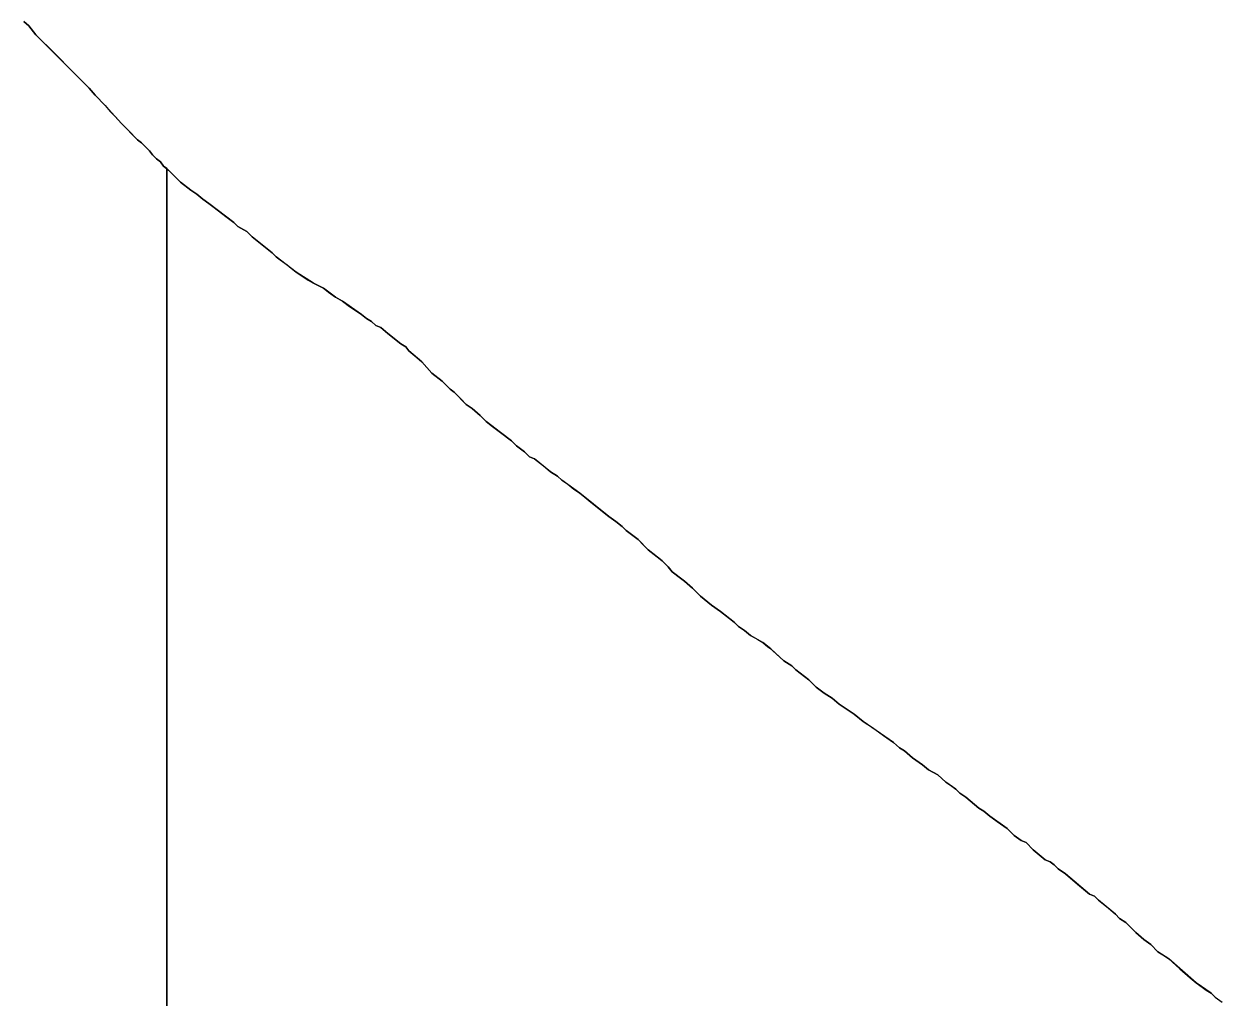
# Model space of a CAD drawing. Extents: x 3172297 to 3210190, y 958463 to 983887.
# Drawn here: x 3177699.4 to 3177958.5, y 966984.7 to 967195.9 of the extents above; entities that cross this region are included whole.
import ezdxf

# ---------------------------------------------------------------- set-up
doc = ezdxf.new("R2010")
doc.units = 0
doc.layers.add('V-SITE-VEGE', color=7, linetype='Continuous')
doc.layers.add('V-TOPO-SHOR', color=7, linetype='Continuous')

msp = doc.modelspace()

# ---------------------------------------------------------------- linework, layer by layer
at = {"layer": 'V-SITE-VEGE'}
for p, q in [((3177700.51, 967195.54), (3177699.42, 967196.42)), ((3177702.03, 967193.57), (3177700.51, 967195.54)), ((3177713.6, 967181.96), (3177702.03, 967193.57)), ((3177714.91, 967180.43), (3177713.6, 967181.96)), ((3177717.09, 967178.24), (3177714.91, 967180.43)), ((3177720.58, 967174.29), (3177717.09, 967178.24)), ((3177724.07, 967170.79), (3177720.58, 967174.29)), ((3177724.94, 967170.13), (3177724.07, 967170.79)), ((3177726.69, 967168.38), (3177724.94, 967170.13)), ((3177727.34, 967167.5), (3177726.69, 967168.38)), ((3177728.22, 967166.62), (3177727.34, 967167.5)), ((3177729.09, 967165.97), (3177728.22, 967166.62)), ((3177729.74, 967165.09), (3177729.09, 967165.97)), ((3177730.45, 967164.53), (3177729.74, 967165.09)), ((3177730.83, 967164.22), (3177730.45, 967164.53)), ((3177730.45, 967164.53), (3177730.45, 963916.53)), ((3177730.45, 963916.53), (3177730.45, 967164.53)), ((3177733.45, 967161.59), (3177730.83, 967164.22)), ((3177735.64, 967159.83), (3177733.45, 967161.59)), ((3177736.95, 967158.96), (3177735.64, 967159.83)), ((3177738.25, 967157.86), (3177736.95, 967158.96)), ((3177739.56, 967156.98), (3177738.25, 967157.86)), ((3177745.02, 967152.82), (3177739.56, 967156.98)), ((3177745.9, 967151.94), (3177745.02, 967152.82)), ((3177747.86, 967150.84), (3177745.9, 967151.94)), ((3177748.95, 967149.75), (3177747.86, 967150.84)), ((3177753.32, 967146.24), (3177748.95, 967149.75)), ((3177754.19, 967145.37), (3177753.32, 967146.24)), ((3177758.56, 967142.08), (3177754.19, 967145.37)), ((3177762.27, 967139.67), (3177758.56, 967142.08)), ((3177764.45, 967138.57), (3177762.27, 967139.67)), ((3177767.07, 967136.59), (3177764.45, 967138.57)), ((3177768.6, 967135.72), (3177767.07, 967136.59)), ((3177772.75, 967132.87), (3177768.6, 967135.72)), ((3177773.84, 967131.99), (3177772.75, 967132.87)), ((3177774.93, 967131.33), (3177773.84, 967131.99)), ((3177775.81, 967130.46), (3177774.93, 967131.33)), ((3177776.9, 967130.02), (3177775.81, 967130.46)), ((3177778.43, 967128.7), (3177776.9, 967130.02)), ((3177781.26, 967126.51), (3177778.43, 967128.7)), ((3177782.35, 967125.85), (3177781.26, 967126.51)), ((3177783.01, 967124.97), (3177782.35, 967125.85)), ((3177785.85, 967122.56), (3177783.01, 967124.97)), ((3177788.03, 967120.16), (3177785.85, 967122.56)), ((3177790.21, 967118.4), (3177788.03, 967120.16)), ((3177791.96, 967116.65), (3177790.21, 967118.4)), ((3177792.83, 967115.99), (3177791.96, 967116.65)), ((3177795.45, 967113.36), (3177792.83, 967115.99)), ((3177796.76, 967112.49), (3177795.45, 967113.36)), ((3177798.5, 967110.95), (3177796.76, 967112.49)), ((3177799.81, 967109.64), (3177798.5, 967110.95)), ((3177802.87, 967107.23), (3177799.81, 967109.64)), ((3177805.27, 967105.47), (3177802.87, 967107.23)), ((3177806.36, 967104.38), (3177805.27, 967105.47)), ((3177808.11, 967103.06), (3177806.36, 967104.38)), ((3177809.2, 967101.97), (3177808.11, 967103.06)), ((3177810.29, 967101.53), (3177809.2, 967101.97)), ((3177813.79, 967098.68), (3177810.29, 967101.53)), ((3177815.31, 967097.8), (3177813.79, 967098.68)), ((3177816.19, 967096.93), (3177815.31, 967097.8)), ((3177820.12, 967094.08), (3177816.19, 967096.93)), ((3177826.45, 967089.03), (3177820.12, 967094.08)), ((3177827.97, 967087.94), (3177826.45, 967089.03)), ((3177829.29, 967086.84), (3177827.97, 967087.94)), ((3177830.16, 967085.96), (3177829.29, 967086.84)), ((3177832.78, 967083.99), (3177830.16, 967085.96)), ((3177834.96, 967081.8), (3177832.78, 967083.99)), ((3177838.02, 967079.39), (3177834.96, 967081.8)), ((3177839.32, 967078.08), (3177838.02, 967079.39)), ((3177840.2, 967076.98), (3177839.32, 967078.08)), ((3177842.82, 967075.01), (3177840.2, 967076.98)), ((3177844.56, 967073.47), (3177842.82, 967075.01)), ((3177846.31, 967071.72), (3177844.56, 967073.47)), ((3177848.71, 967069.75), (3177846.31, 967071.72)), ((3177850.67, 967068.43), (3177848.71, 967069.75)), ((3177853.73, 967066.02), (3177850.67, 967068.43)), ((3177854.6, 967065.15), (3177853.73, 967066.02)), ((3177855.91, 967064.27), (3177854.6, 967065.15)), ((3177857.22, 967063.17), (3177855.91, 967064.27)), ((3177859.84, 967061.64), (3177857.22, 967063.17)), ((3177861.59, 967060.32), (3177859.84, 967061.64)), ((3177864.43, 967057.69), (3177861.59, 967060.32)), ((3177866.17, 967056.6), (3177864.43, 967057.69)), ((3177867.05, 967055.72), (3177866.17, 967056.6)), ((3177869.88, 967053.53), (3177867.05, 967055.72)), ((3177871.41, 967051.99), (3177869.88, 967053.53)), ((3177873.16, 967050.68), (3177871.41, 967051.99)), ((3177874.9, 967049.58), (3177873.16, 967050.68)), ((3177876.43, 967048.27), (3177874.9, 967049.58)), ((3177879.71, 967046.08), (3177876.43, 967048.27)), ((3177881.67, 967044.54), (3177879.71, 967046.08)), ((3177888.22, 967039.94), (3177881.67, 967044.54)), ((3177889.54, 967038.84), (3177888.22, 967039.94)), ((3177890.62, 967038.18), (3177889.54, 967038.84)), ((3177892.37, 967036.65), (3177890.62, 967038.18)), ((3177894.55, 967035.11), (3177892.37, 967036.65)), ((3177895.86, 967034.02), (3177894.55, 967035.11)), ((3177897.83, 967032.92), (3177895.86, 967034.02)), ((3177899.57, 967031.39), (3177897.83, 967032.92)), ((3177901.76, 967029.85), (3177899.57, 967031.39)), ((3177902.63, 967028.97), (3177901.76, 967029.85)), ((3177903.94, 967028.1), (3177902.63, 967028.97)), ((3177906.78, 967025.69), (3177903.94, 967028.1)), ((3177907.87, 967025.03), (3177906.78, 967025.69)), ((3177909.18, 967023.94), (3177907.87, 967025.03)), ((3177912.89, 967021.3), (3177909.18, 967023.94)), ((3177914.42, 967019.77), (3177912.89, 967021.3)), ((3177915.95, 967018.67), (3177914.42, 967019.77)), ((3177917.04, 967018.23), (3177915.95, 967018.67)), ((3177918.56, 967016.7), (3177917.04, 967018.23)), ((3177921.19, 967014.51), (3177918.56, 967016.7)), ((3177922.27, 967014.07), (3177921.19, 967014.51)), ((3177923.15, 967013.41), (3177922.27, 967014.07)), ((3177924.02, 967012.54), (3177923.15, 967013.41)), ((3177925.55, 967011.44), (3177924.02, 967012.54)), ((3177930.79, 967007.05), (3177925.55, 967011.44)), ((3177931.88, 967006.62), (3177930.79, 967007.05)), ((3177932.76, 967005.74), (3177931.88, 967006.62)), ((3177936.47, 967002.67), (3177932.76, 967005.74)), ((3177937.34, 967001.8), (3177936.47, 967002.67)), ((3177938.65, 967000.92), (3177937.34, 967001.8)), ((3177940.83, 966998.73), (3177938.65, 967000.92)), ((3177942.58, 966997.19), (3177940.83, 966998.73)), ((3177944.11, 966996.1), (3177942.58, 966997.19)), ((3177945.63, 966994.56), (3177944.11, 966996.1)), ((3177948.03, 966993.03), (3177945.63, 966994.56)), ((3177953.93, 966987.77), (3177948.03, 966993.03)), ((3177957.2, 966985.58), (3177953.93, 966987.77)), ((3177958.08, 966984.7), (3177957.2, 966985.58))]:
    msp.add_line(p, q, dxfattribs=at)
at = {"layer": 'V-TOPO-SHOR'}
for points in [[(3177699.42, 967196.42), (3177700.51, 967195.54), (3177702.03, 967193.57), (3177703.12, 967192.47), (3177705.09, 967190.5), (3177706.62, 967188.97), (3177709.45, 967186.12), (3177710.76, 967184.81), (3177711.63, 967183.93), (3177712.73, 967182.83), (3177713.6, 967181.96), (3177714.91, 967180.43), (3177717.09, 967178.23), (3177718.18, 967176.92), (3177719.27, 967175.83), (3177720.58, 967174.29), (3177722.11, 967172.76), (3177724.07, 967170.79), (3177724.94, 967170.13), (3177726.69, 967168.38), (3177727.34, 967167.5), (3177728.22, 967166.62), (3177729.09, 967165.97), (3177729.74, 967165.09), (3177730.83, 967164.22), (3177732.36, 967162.68), (3177733.45, 967161.59), (3177735.64, 967159.83), (3177736.95, 967158.96), (3177738.25, 967157.86), (3177739.57, 967156.98), (3177740.44, 967156.33), (3177743.28, 967154.13), (3177745.02, 967152.82), (3177745.9, 967151.94), (3177747.86, 967150.84), (3177748.95, 967149.75), (3177751.14, 967148), (3177752.23, 967147.12), (3177753.32, 967146.24), (3177754.19, 967145.37), (3177755.06, 967144.71), (3177756.59, 967143.61), (3177757.47, 967142.95), (3177758.56, 967142.08), (3177761.18, 967140.33), (3177762.27, 967139.67), (3177764.45, 967138.57), (3177765.54, 967137.69), (3177767.07, 967136.59), (3177768.6, 967135.72), (3177770.13, 967134.62), (3177772.75, 967132.87), (3177773.84, 967131.99), (3177774.93, 967131.33), (3177775.81, 967130.46), (3177776.9, 967130.02), (3177778.43, 967128.7), (3177781.26, 967126.51), (3177782.35, 967125.85), (3177783.01, 967124.97), (3177784.32, 967123.88), (3177785.85, 967122.56), (3177788.03, 967120.16), (3177790.21, 967118.4), (3177791.08, 967117.53), (3177791.96, 967116.65)], [(3177791.96, 967116.65), (3177792.83, 967115.99), (3177794.36, 967114.46), (3177795.45, 967113.36), (3177796.76, 967112.49), (3177798.5, 967110.95), (3177799.81, 967109.64), (3177800.91, 967108.76), (3177802.87, 967107.23), (3177805.27, 967105.47), (3177806.36, 967104.38), (3177807.24, 967103.72), (3177808.11, 967103.06), (3177809.2, 967101.97), (3177810.29, 967101.53), (3177812.26, 967099.99), (3177813.79, 967098.68), (3177815.31, 967097.8), (3177816.19, 967096.93), (3177817.5, 967096.05), (3177818.81, 967094.95), (3177820.12, 967094.08), (3177821.21, 967093.2), (3177822.52, 967092.1), (3177826.45, 967089.03), (3177827.97, 967087.94), (3177829.29, 967086.84), (3177830.16, 967085.96), (3177832.78, 967083.99), (3177833.87, 967082.9), (3177834.96, 967081.8), (3177836.92, 967080.27), (3177838.02, 967079.39), (3177839.32, 967078.08), (3177840.2, 967076.98), (3177841.72, 967075.88), (3177842.82, 967075.01), (3177844.56, 967073.47), (3177846.31, 967071.72), (3177848.71, 967069.75), (3177850.67, 967068.43), (3177852.64, 967066.9), (3177853.73, 967066.02), (3177854.6, 967065.15), (3177855.91, 967064.27), (3177857.22, 967063.17), (3177858.75, 967062.3), (3177859.84, 967061.64), (3177860.94, 967060.76), (3177861.59, 967060.32), (3177862.03, 967059.88), (3177864.43, 967057.69), (3177866.17, 967056.6), (3177867.05, 967055.72), (3177869.88, 967053.53), (3177871.41, 967051.99), (3177873.16, 967050.68), (3177874.9, 967049.58), (3177876.43, 967048.27), (3177879.71, 967046.08), (3177881.67, 967044.54), (3177883.64, 967043.22), (3177886.04, 967041.47), (3177888.22, 967039.94), (3177889.53, 967038.84), (3177890.62, 967038.18), (3177892.37, 967036.65), (3177894.55, 967035.11), (3177895.86, 967034.02), (3177897.83, 967032.92), (3177899.57, 967031.39), (3177900.89, 967030.51), (3177901.76, 967029.85), (3177902.63, 967028.97), (3177903.94, 967028.1), (3177906.78, 967025.69), (3177907.87, 967025.03), (3177909.18, 967023.94), (3177910.71, 967022.84), (3177912.89, 967021.3), (3177914.42, 967019.77), (3177915.95, 967018.67), (3177917.04, 967018.23), (3177918.56, 967016.7), (3177921.19, 967014.51), (3177922.28, 967014.07), (3177923.15, 967013.41), (3177924.02, 967012.54), (3177925.55, 967011.44), (3177928.17, 967009.25), (3177929.48, 967008.15), (3177930.79, 967007.05), (3177931.88, 967006.62), (3177932.76, 967005.74), (3177934.94, 967003.99), (3177936.47, 967002.67), (3177937.34, 967001.8), (3177938.65, 967000.92), (3177940.83, 966998.73), (3177942.58, 966997.19), (3177944.11, 966996.1)], [(3177944.11, 966996.1), (3177945.63, 966994.56), (3177946.72, 966993.91), (3177948.03, 966993.03), (3177950.43, 966990.84), (3177952.62, 966988.86), (3177953.93, 966987.77), (3177955.24, 966986.89), (3177956.11, 966986.23), (3177957.2, 966985.58), (3177958.08, 966984.7), (3177959.6, 966983.6)]]:
    msp.add_lwpolyline(points, dxfattribs=at)

doc.saveas('drawing.dxf')
